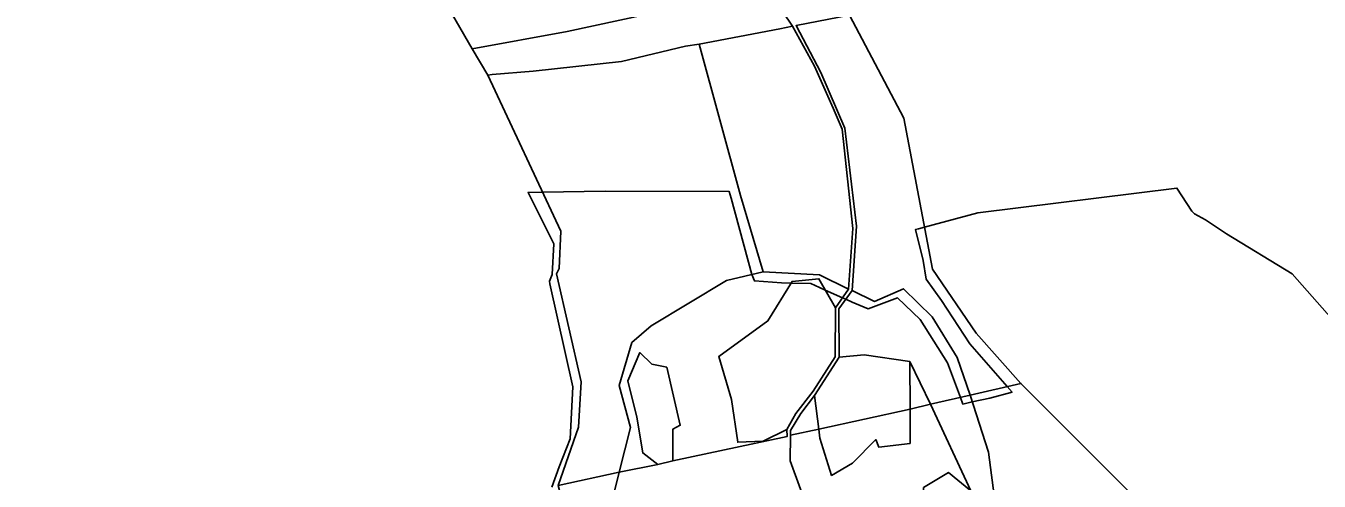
# Model space of a CAD drawing. Extents: x -477304 to -465429, y -1159113 to -1149210.
# Drawn here: x -469291 to -468469, y -1152195 to -1151906 of the extents above; entities that cross this region are included whole.
import ezdxf

# ---------------------------------------------------------------- set-up
doc = ezdxf.new("R2010")
doc.units = 0
doc.layers.add('BPEJ_s', color=7, linetype='Continuous')
doc.layers.add('PUPFL_s', color=7, linetype='Continuous')

msp = doc.modelspace()

# ---------------------------------------------------------------- linework, layer by layer
at = {"layer": 'BPEJ_s'}
for points in [[(-468956.42, -1152199.19), (-468951.81, -1152186.35), (-468944.85, -1152168.52), (-468943.15, -1152135.43), (-468957.79, -1152070.11), (-468958, -1152068.41), (-468956.3, -1152064.17), (-468955.24, -1152044.66), (-468971.56, -1152012.01), (-468962.44, -1152011.89), (-468922.58, -1152011.36), (-468843.77, -1152011.57), (-468842.62, -1152015.81), (-468829.47, -1152064.15), (-468827.77, -1152068.2), (-468810.59, -1152069.47), (-468804.44, -1152069.61), (-468791.93, -1152069.89), (-468786.46, -1152072.33), (-468782.71, -1152074.01), (-468771.79, -1152078.88), (-468769.69, -1152079.81), (-468765.58, -1152081.65), (-468755.45, -1152086.01), (-468736.78, -1152079.01), (-468722.36, -1152092.8), (-468704.97, -1152120.16), (-468696.81, -1152142.17), (-468695.25, -1152146.37), (-468689.28, -1152145.06), (-468678.25, -1152142.64), (-468664, -1152138.78), (-468667.04, -1152135.3), (-468690.76, -1152108.07), (-468708.79, -1152080.71), (-468718.54, -1152067.14), (-468720.45, -1152055.26), (-468725.42, -1152035.65), (-468723.42, -1152035.11), (-468719.66, -1152034.09), (-468685.88, -1152024.93), (-468559.26, -1152009.32), (-468549.71, -1152023.87), (-468548.02, -1152025.57), (-468541.09, -1152029.4), (-468527.66, -1152038.29), (-468486.09, -1152063.74), (-468451.09, -1152103.41)], [(-468956.42, -1152199.19), (-468951.81, -1152186.35), (-468944.85, -1152168.52), (-468943.15, -1152135.43), (-468957.79, -1152070.11), (-468958, -1152068.41), (-468956.3, -1152064.17), (-468955.24, -1152044.66), (-468971.56, -1152012.01), (-468962.44, -1152011.89), (-468922.58, -1152011.36), (-468843.77, -1152011.57), (-468842.62, -1152015.81), (-468829.47, -1152064.15), (-468827.77, -1152068.2), (-468810.59, -1152069.47), (-468804.44, -1152069.61), (-468791.93, -1152069.89), (-468786.46, -1152072.33), (-468782.71, -1152074.01), (-468771.79, -1152078.88), (-468769.69, -1152079.81), (-468765.58, -1152081.65), (-468755.45, -1152086.01), (-468736.78, -1152079.01), (-468722.36, -1152092.8), (-468704.97, -1152120.16), (-468696.81, -1152142.17), (-468695.25, -1152146.37), (-468689.28, -1152145.06), (-468678.25, -1152142.64), (-468664, -1152138.78), (-468667.04, -1152135.3), (-468690.76, -1152108.07), (-468708.79, -1152080.71), (-468718.54, -1152067.14), (-468720.45, -1152055.26), (-468725.42, -1152035.65), (-468723.42, -1152035.11), (-468719.66, -1152034.09), (-468685.88, -1152024.93), (-468559.26, -1152009.32)], [(-468559.26, -1152009.32), (-468549.71, -1152023.87), (-468548.02, -1152025.57), (-468541.09, -1152029.4), (-468527.66, -1152038.29), (-468486.09, -1152063.74), (-468451.09, -1152103.41)]]:
    msp.add_lwpolyline(points, dxfattribs=at)
at = {"layer": 'PUPFL_s'}
for points in [[(-469351.73, -1151603.18), (-469233.46, -1151584.52), (-469159.56, -1151595.02), (-469152.58, -1151623.84), (-469203.08, -1151662.58), (-469217.68, -1151677.24), (-469309.43, -1151795.23), (-469296.26, -1151825.44), (-469242.41, -1151847.3), (-469234.13, -1151855.9), (-469211.55, -1151865.38), (-469207.95, -1151879.91), (-469124.05, -1151883.35), (-469102.77, -1151868.25), (-469075.9, -1151843.86), (-469041.49, -1151840.67), (-469027.52, -1151885.51), (-469007.11, -1151920.83), (-468997.2, -1151937.69), (-468950.81, -1152036.73)], [(-468457.36, -1152277.53), (-468479.48, -1152318.43), (-468487.11, -1152325.81), (-468505.68, -1152330.94), (-468535.7, -1152255.77), (-468658.42, -1152133.3), (-468686.75, -1152101.45), (-468714.57, -1152060.88), (-468732.83, -1151964.82), (-468767.43, -1151899.55)], [(-468950.81, -1152036.73), (-468951.86, -1152060.26), (-468953.58, -1152063.64), (-468937.79, -1152132.29), (-468939.63, -1152160.98), (-468952.46, -1152198.17)], [(-468792.77, -1152216.04), (-468804.96, -1152182.43), (-468804.75, -1152166.24), (-468786.9, -1152162.4), (-468786.29, -1152168.08), (-468778.74, -1152191.68), (-468765.47, -1152183.94), (-468750.66, -1152168.94), (-468748.79, -1152173.77), (-468728.8, -1152171.4), (-468728.74, -1152149.74), (-468715.96, -1152146.54), (-468690.19, -1152201.42), (-468704.47, -1152189.9), (-468720.41, -1152199.42)]]:
    msp.add_lwpolyline(points, dxfattribs=at)
for points in [[(-469007.11, -1151920.83), (-469027.52, -1151885.51), (-469010.03, -1151887.72), (-468989.02, -1151884.87), (-468968.31, -1151883.86), (-468923.23, -1151875.65), (-468901.73, -1151875.08), (-468883.41, -1151877.67), (-468870.68, -1151893.47), (-468896.51, -1151899.19), (-468946.86, -1151909.8)], [(-468994.38, -1151937.14), (-468997.2, -1151937.69), (-469007.11, -1151920.83), (-468946.86, -1151909.8), (-468896.51, -1151899.19), (-468870.68, -1151893.47), (-468815.75, -1151888.1), (-468803.45, -1151906.55), (-468811.66, -1151908.26), (-468862.93, -1151918.05), (-468871.48, -1151919.25), (-468912.32, -1151928.92), (-468968.38, -1151934.99)], [(-468686.75, -1152101.45), (-468658.42, -1152133.3), (-468690.68, -1152140.77), (-468698.85, -1152116.86), (-468714.82, -1152090.99), (-468733.01, -1152073.23), (-468751.43, -1152081.22), (-468765.74, -1152074.4), (-468762.91, -1152033.54), (-468770.37, -1151971.17), (-468785.56, -1151936.03), (-468801.26, -1151906.14), (-468767.43, -1151899.55), (-468732.83, -1151964.82), (-468714.57, -1152060.88)], [(-468836.57, -1152013.95), (-468862.93, -1151918.05), (-468811.66, -1151908.26), (-468803.45, -1151906.55), (-468789.48, -1151931.99), (-468777.7, -1151958.47), (-468771.95, -1151971.99), (-468765.12, -1152035.06), (-468768.02, -1152073.38), (-468786.33, -1152064.47), (-468822.2, -1152062.38)], [(-468862.93, -1151918.05), (-468836.57, -1152013.95), (-468822.2, -1152062.38), (-468845.53, -1152068.01), (-468893.27, -1152096.67), (-468905.64, -1152107.37), (-468913.72, -1152134.65), (-468906.47, -1152161.32), (-468913.66, -1152189.65), (-468952.46, -1152198.17), (-468939.63, -1152160.98), (-468937.79, -1152132.29), (-468953.58, -1152063.64), (-468951.86, -1152060.26), (-468950.81, -1152036.73), (-468997.2, -1151937.69), (-468994.38, -1151937.14), (-468968.38, -1151934.99), (-468912.32, -1151928.92), (-468871.48, -1151919.25)], [(-468838.35, -1152170.69), (-468822.13, -1152169.96), (-468807.08, -1152162.64), (-468807.05, -1152167.07), (-468879.65, -1152182.52), (-468879.56, -1152162.34), (-468874.86, -1152159.82), (-468883.43, -1152123.01), (-468893.04, -1152121.07), (-468900.48, -1152113.73), (-468908.22, -1152131.7), (-468902.47, -1152154.72), (-468898.7, -1152177.42), (-468889.17, -1152184.67), (-468913.66, -1152189.65), (-468906.47, -1152161.32), (-468913.72, -1152134.65), (-468905.64, -1152107.37), (-468893.27, -1152096.67), (-468845.53, -1152068.01), (-468822.2, -1152062.38), (-468786.33, -1152064.47), (-468768.02, -1152073.38), (-468776.19, -1152085.28), (-468786.82, -1152066.9), (-468803.81, -1152068.58), (-468819.18, -1152093.6), (-468850.45, -1152116.19), (-468842.34, -1152143.59)], [(-468819.18, -1152093.6), (-468803.81, -1152068.58), (-468786.82, -1152066.9), (-468776.19, -1152085.28), (-468776.37, -1152116.37), (-468790.44, -1152138.19), (-468801.43, -1152152.32), (-468807.08, -1152162.64), (-468822.13, -1152169.96), (-468838.35, -1152170.69), (-468842.34, -1152143.59), (-468850.45, -1152116.19)], [(-468698.85, -1152116.86), (-468690.68, -1152140.77), (-468715.96, -1152146.54), (-468729.01, -1152119.41), (-468758, -1152115.11), (-468773.91, -1152116.71), (-468774.19, -1152085.98), (-468765.74, -1152074.4), (-468751.43, -1152081.22), (-468733.01, -1152073.23), (-468714.82, -1152090.99)], [(-468889.17, -1152184.67), (-468898.7, -1152177.42), (-468902.47, -1152154.72), (-468908.22, -1152131.7), (-468900.48, -1152113.73), (-468893.04, -1152121.07), (-468883.43, -1152123.01), (-468874.86, -1152159.82), (-468879.56, -1152162.34), (-468879.65, -1152182.52)], [(-468789.67, -1152140.92), (-468773.91, -1152116.71), (-468758, -1152115.11), (-468729.01, -1152119.41), (-468728.74, -1152149.74), (-468786.9, -1152162.4)], [(-468728.74, -1152149.74), (-468729.01, -1152119.41), (-468715.96, -1152146.54)], [(-468802.12, -1152356.87), (-468801.14, -1152337.79), (-468778.07, -1152335.84), (-468745.13, -1152324.76), (-468723.73, -1152306.81), (-468666.39, -1152274.05), (-468678.92, -1152176.96), (-468690.68, -1152140.77), (-468658.42, -1152133.3), (-468535.7, -1152255.77), (-468505.68, -1152330.94), (-468560.64, -1152347.57), (-468584.12, -1152358.23), (-468604.81, -1152367.15), (-468625.15, -1152375.07), (-468657.06, -1152387.14), (-468731.05, -1152393.04), (-468753.36, -1152407.43), (-468775.95, -1152397.97), (-468786.57, -1152388.85), (-468796.29, -1152378.27), (-468800.44, -1152369.43)], [(-468804.87, -1152163.29), (-468798.18, -1152152.35), (-468789.67, -1152140.92), (-468786.9, -1152162.4), (-468804.75, -1152166.24)], [(-468778.07, -1152335.84), (-468801.14, -1152337.79), (-468800.06, -1152328.29), (-468793.39, -1152328.78), (-468778.65, -1152332.02), (-468747.45, -1152318.58), (-468746.58, -1152309.37), (-468671.61, -1152271.97), (-468688.14, -1152225.02), (-468690.19, -1152201.42), (-468715.96, -1152146.54), (-468690.68, -1152140.77), (-468678.92, -1152176.96), (-468666.39, -1152274.05), (-468723.73, -1152306.81), (-468745.13, -1152324.76)], [(-468765.47, -1152183.94), (-468778.74, -1152191.68), (-468786.29, -1152168.08), (-468786.9, -1152162.4), (-468728.74, -1152149.74), (-468728.8, -1152171.4), (-468748.79, -1152173.77), (-468750.66, -1152168.94)], [(-468922.83, -1152226.68), (-468926.83, -1152246.22), (-468925.48, -1152270), (-468924.43, -1152286.65), (-468927.23, -1152287.18), (-468929.24, -1152287.56), (-468952.46, -1152198.17), (-468913.66, -1152189.65)], [(-468719.12, -1152230.79), (-468720.41, -1152199.42), (-468704.47, -1152189.9), (-468690.19, -1152201.42), (-468693.14, -1152223.51), (-468706.29, -1152222.34)]]:
    msp.add_lwpolyline(points, close=True, dxfattribs=at)

doc.saveas('drawing.dxf')
